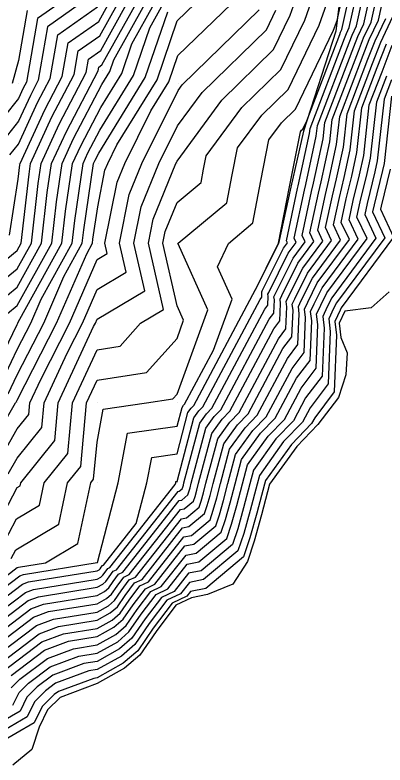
# Model space of a CAD drawing. Extents: x 2188792 to 2191981, y 386090 to 389710.
# Drawn here: x 2189429.8 to 2189476.1, y 386864.7 to 386958.7 of the extents above; entities that cross this region are included whole.
import ezdxf

# ---------------------------------------------------------------- set-up
doc = ezdxf.new("R2010")
doc.units = 0
for name, color, linetype in [('DTM Contours Major', 7, 'Continuous'), ('DTM Contours Minor', 7, 'Continuous'), ('Exist DTM QL2 LIDAR Elevation Point', 7, 'Continuous'), ('PH Exist DTM Breakline', 7, 'Continuous')]:
    doc.layers.add(name, color=color, linetype=linetype)

msp = doc.modelspace()

# ---------------------------------------------------------------- linework, layer by layer
at = {"layer": 'DTM Contours Major'}
for points in [[(2189420.718, 386879.796), (2189430.729, 386887.398), (2189431.462, 386887.672), (2189440.056, 386889.058), (2189440.29, 386889.189), (2189440.419, 386889.301), (2189440.559, 386889.504), (2189440.729, 386889.73), (2189440.862, 386889.792), (2189444.955, 386894.995), (2189446.289, 386900.095), (2189446.885, 386903.265), (2189450.055, 386903.722), (2189451.427, 386908.89), (2189451.83, 386909.452), (2189452.144, 386909.775), (2189459.9, 386924.313), (2189459.906, 386924.321), (2189459.907, 386924.34), (2189459.907, 386924.344), (2189459.908, 386924.348), (2189462.522, 386929.6), (2189462.749, 386930.091), (2189462.759, 386930.099), (2189464.144, 386937.163), (2189465.497, 386944.065), (2189465.635, 386944.253), (2189465.787, 386944.401), (2189466.285, 386945.432), (2189470.43, 386956.255), (2189470.54, 386956.543), (2189470.706, 386956.891), (2189473.1, 386967.78)], [(2189426.09, 386877.394), (2189432.449, 386882.223), (2189434.604, 386883.027), (2189440.062, 386883.907), (2189441.459, 386884.689), (2189442.232, 386885.358), (2189443.064, 386886.572), (2189444.08, 386887.917), (2189444.874, 386888.291), (2189450.619, 386895.593), (2189451.252, 386895.722), (2189452.807, 386897.022), (2189453.073, 386897.809), (2189453.353, 386898.841), (2189453.674, 386900.037), (2189455.154, 386905.614), (2189456.653, 386907.701), (2189457.817, 386908.901), (2189462.744, 386918.136), (2189463.687, 386919.384), (2189463.798, 386922.132), (2189463.72, 386922.791), (2189463.973, 386923.339), (2189465.789, 386926.988), (2189468.304, 386930.386), (2189467.673, 386931.736), (2189468.634, 386936.211), (2189469.071, 386937.988), (2189470.036, 386942.483), (2189470.416, 386945.965), (2189473.366, 386953.669), (2189474.126, 386955.646), (2189475.267, 386958.045), (2189476.787, 386964.961)], [(2189425.079, 386925.159), (2189430.054, 386929.207), (2189430.547, 386930.098), (2189431.528, 386938.774), (2189431.726, 386940.115), (2189434.403, 386945.923), (2189437.185, 386951.239), (2189437.694, 386954.197), (2189440.389, 386956.081), (2189442.586, 386960.044)], [(2189426.762, 386893.223), (2189430.041, 386899.491), (2189430.427, 386899.721), (2189430.507, 386900.095), (2189434.748, 386905.402), (2189435.184, 386910.096), (2189439.621, 386919.664), (2189439.843, 386920.097), (2189440.054, 386920.586), (2189446.012, 386924.141), (2189444.665, 386930.098), (2189445.565, 386934.668), (2189447.774, 386940.103), (2189450.129, 386944.832), (2189453.186, 386948.985), (2189461.238, 386956.862), (2189462.411, 386959.289)], [(2189427.872, 386912.278), (2189430.054, 386916.779), (2189431.749, 386920.097), (2189433.044, 386923.088), (2189436.923, 386930.098), (2189437.246, 386932.956), (2189438.3, 386940.115), (2189438.903, 386941.423), (2189440.389, 386944.264), (2189444.606, 386951.115), (2189446.662, 386957.089), (2189448.325, 386960.088)], [(2189431.289, 386959.264), (2189430.21, 386952.998), (2189429.425, 386950.116)], [(2189429.512, 386872.239), (2189430.275, 386873.822), (2189431.462, 386874.992), (2189434.169, 386877.048), (2189437.745, 386878.382), (2189440.068, 386878.756), (2189442.629, 386880.19), (2189444.044, 386881.415), (2189445.57, 386883.64), (2189447.432, 386886.104), (2189448.887, 386886.79), (2189451.332, 386889.898), (2189452.766, 386890.191), (2189456.287, 386893.135), (2189456.889, 386894.917), (2189457.524, 386897.254), (2189458.251, 386899.964), (2189458.881, 386902.338), (2189461.475, 386905.949), (2189463.49, 386908.028), (2189465.587, 386911.958), (2189467.468, 386914.447), (2189467.69, 386919.924), (2189467.534, 386921.238), (2189468.037, 386922.331), (2189468.81, 386923.884), (2189473.842, 386930.682), (2189472.58, 386933.381), (2189472.989, 386935.286), (2189473.868, 386938.858), (2189474.279, 386940.771), (2189475.047, 386947.803), (2189476.303, 386951.082)]]:
    msp.add_lwpolyline(points, dxfattribs=at)
at = {"layer": 'DTM Contours Minor'}
for points in [[(2189421.951, 386882.028), (2189430.385, 386888.434), (2189430.834, 386888.601), (2189440.054, 386890.088), (2189440.056, 386890.089), (2189440.057, 386890.09), (2189440.057, 386890.091), (2189440.058, 386890.092), (2189440.059, 386890.092), (2189440.084, 386890.124), (2189442.691, 386900.095), (2189443.858, 386906.293), (2189450.055, 386907.185), (2189450.682, 386909.545), (2189450.866, 386909.802), (2189451.009, 386909.949), (2189454.627, 386916.73), (2189456.95, 386923.085), (2189455.114, 386927.141), (2189456.481, 386930.094), (2189459.526, 386932.643), (2189460.559, 386937.91), (2189461.568, 386943.056), (2189463.145, 386945.199), (2189464.877, 386946.893), (2189469.66, 386956.789), (2189470.093, 386958.021), (2189472.362, 386968.344)], [(2189421.793, 386879.315), (2189431.073, 386886.363), (2189432.091, 386886.743), (2189440.057, 386888.028), (2189440.524, 386888.289), (2189440.782, 386888.512), (2189441.06, 386888.918), (2189441.399, 386889.367), (2189441.664, 386889.492), (2189449.826, 386899.866), (2189449.886, 386900.095), (2189449.913, 386900.238), (2189450.055, 386900.258), (2189452.173, 386908.235), (2189452.795, 386909.101), (2189453.278, 386909.6), (2189460.469, 386923.077), (2189460.663, 386923.334), (2189460.685, 386923.898), (2189460.669, 386924.034), (2189460.721, 386924.146), (2189463.371, 386929.472), (2189463.873, 386930.15), (2189463.747, 386930.419), (2189465.149, 386936.95), (2189465.233, 386937.292), (2189466.641, 386943.852), (2189466.711, 386944.494), (2189471.017, 386955.738), (2189471.257, 386956.363), (2189471.618, 386957.122), (2189473.837, 386967.216)], [(2189426.939, 386887.113), (2189430.041, 386889.469), (2189430.206, 386889.53), (2189433.611, 386890.079), (2189437.659, 386892.49), (2189439.274, 386900.095), (2189439.62, 386900.529), (2189440.054, 386905.201), (2189440.83, 386909.321), (2189446.217, 386910.096), (2189449.529, 386910.623), (2189450.055, 386911.21), (2189453.917, 386921.77), (2189450.179, 386930.026), (2189450.213, 386930.098), (2189456.294, 386935.188), (2189456.974, 386938.657), (2189457.639, 386942.047), (2189460.656, 386946.146), (2189463.967, 386949.385), (2189467.847, 386957.414), (2189471.182, 386966.892)], [(2189429.308, 386890.616), (2189429.875, 386891.701), (2189435.248, 386894.901), (2189436.351, 386900.095), (2189437.996, 386902.153), (2189438.734, 386910.096), (2189440.054, 386912.943), (2189446.227, 386913.925), (2189450.055, 386918.191), (2189450.884, 386920.456), (2189450.055, 386922.285), (2189448.289, 386930.098), (2189448.584, 386931.596), (2189450.055, 386935.216), (2189453.062, 386937.732), (2189453.39, 386939.404), (2189453.71, 386941.038), (2189458.166, 386947.092), (2189463.058, 386951.878), (2189466.035, 386958.039), (2189469.32, 386967.375)], [(2189422.867, 386878.835), (2189431.417, 386885.328), (2189432.719, 386885.814), (2189440.058, 386886.998), (2189440.758, 386887.389), (2189441.144, 386887.724), (2189441.561, 386888.332), (2189442.069, 386889.004), (2189442.467, 386889.192), (2189450.191, 386899.01), (2189450.344, 386899.041), (2189450.719, 386899.354), (2189450.783, 386899.544), (2189450.85, 386899.793), (2189450.928, 386900.081), (2189452.918, 386907.58), (2189453.759, 386908.751), (2189454.413, 386909.425), (2189461.037, 386921.842), (2189461.419, 386922.346), (2189461.464, 386923.457), (2189461.432, 386923.723), (2189461.534, 386923.944), (2189463.976, 386928.851), (2189464.981, 386930.209), (2189464.729, 386930.748), (2189466.02, 386936.766), (2189466.193, 386937.466), (2189467.49, 386943.51), (2189467.637, 386944.862), (2189471.604, 386955.221), (2189471.975, 386956.184), (2189472.53, 386957.353), (2189474.575, 386966.652)], [(2189423.941, 386878.355), (2189431.761, 386884.293), (2189433.347, 386884.885), (2189440.059, 386885.967), (2189440.991, 386886.489), (2189441.507, 386886.935), (2189442.062, 386887.745), (2189442.74, 386888.642), (2189443.269, 386888.892), (2189450.334, 386897.871), (2189450.647, 386897.935), (2189451.415, 386898.577), (2189451.546, 386898.966), (2189451.685, 386899.475), (2189451.843, 386900.067), (2189453.664, 386906.924), (2189454.724, 386908.401), (2189455.548, 386909.251), (2189461.606, 386920.607), (2189462.175, 386921.359), (2189462.242, 386923.015), (2189462.195, 386923.412), (2189462.347, 386923.743), (2189464.58, 386928.23), (2189466.088, 386930.268), (2189465.71, 386931.077), (2189466.891, 386936.581), (2189467.152, 386937.64), (2189468.338, 386943.168), (2189468.564, 386945.229), (2189472.192, 386954.703), (2189472.692, 386956.005), (2189473.443, 386957.584), (2189475.312, 386966.089)], [(2189425.016, 386877.874), (2189432.105, 386883.258), (2189433.975, 386883.956), (2189440.061, 386884.937), (2189441.225, 386885.589), (2189441.869, 386886.147), (2189442.563, 386887.159), (2189443.41, 386888.279), (2189444.072, 386888.591), (2189450.476, 386896.732), (2189450.95, 386896.828), (2189452.111, 386897.8), (2189452.309, 386898.387), (2189452.519, 386899.158), (2189452.759, 386900.052), (2189454.409, 386906.269), (2189455.688, 386908.051), (2189456.682, 386909.076), (2189462.175, 386919.371), (2189462.931, 386920.372), (2189463.02, 386922.574), (2189462.958, 386923.102), (2189463.16, 386923.541), (2189465.184, 386927.609), (2189467.196, 386930.327), (2189466.691, 386931.406), (2189467.763, 386936.396), (2189468.112, 386937.814), (2189469.187, 386942.825), (2189469.49, 386945.597), (2189472.779, 386954.186), (2189473.409, 386955.825), (2189474.355, 386957.814), (2189476.05, 386965.525)], [(2189428.035, 386891.92), (2189429.958, 386895.596), (2189432.838, 386897.311), (2189433.429, 386900.095), (2189436.372, 386903.778), (2189436.959, 386910.096), (2189440.054, 386916.771), (2189442.924, 386917.227), (2189445.5, 386920.097), (2189448.353, 386921.799), (2189446.477, 386930.098), (2189447.074, 386933.132), (2189449.906, 386940.099), (2189450.06, 386940.408), (2189455.676, 386948.039), (2189462.148, 386954.37), (2189464.223, 386958.664), (2189466.512, 386965.17)], [(2189426.24, 386903.909), (2189429.821, 386910.096), (2189429.94, 386910.21), (2189430.054, 386910.444), (2189434.987, 386920.097), (2189438.753, 386928.797), (2189439.473, 386930.098), (2189439.533, 386930.629), (2189440.126, 386934.653), (2189441.036, 386939.276), (2189441.377, 386940.113), (2189442.535, 386942.44), (2189447.553, 386950.59), (2189450.089, 386957.96), (2189452.302, 386960.101)], [(2189426.338, 386923.878), (2189430.054, 386926.902), (2189431.822, 386930.098), (2189432.672, 386937.61), (2189433.041, 386940.115), (2189435.303, 386945.023), (2189438.682, 386951.481), (2189438.975, 386953.183), (2189440.527, 386954.268), (2189443.734, 386960.053)], [(2189435.174, 386960.071), (2189432.57, 386958.25), (2189431.197, 386950.275), (2189430.803, 386949.523), (2189430.21, 386948.236), (2189426.583, 386943.743)], [(2189426.838, 386913.312), (2189430.054, 386919.946), (2189430.131, 386920.097), (2189430.189, 386920.233), (2189435.647, 386930.098), (2189436.102, 386934.119), (2189436.985, 386940.115), (2189438.003, 386942.323), (2189440.512, 386947.119), (2189443.133, 386951.377), (2189444.411, 386955.09), (2189447.178, 386960.079)], [(2189427.581, 386902.568), (2189430.054, 386906.841), (2189431.499, 386908.65), (2189431.634, 386910.096), (2189433, 386913.043), (2189436.605, 386920.097), (2189440.054, 386928.064), (2189441.329, 386928.824), (2189441.04, 386930.098), (2189442.546, 386937.74), (2189443.509, 386940.11), (2189446.787, 386946.692), (2189449.026, 386950.328), (2189450.157, 386953.615), (2189456.862, 386960.101)], [(2189427.596, 386922.598), (2189430.054, 386924.597), (2189433.097, 386930.098), (2189433.815, 386936.447), (2189434.355, 386940.115), (2189436.203, 386944.123), (2189440.179, 386951.722), (2189440.256, 386952.17), (2189440.664, 386952.456), (2189444.882, 386960.062)], [(2189437.868, 386960.046), (2189433.851, 386957.237), (2189432.694, 386950.516), (2189431.703, 386948.623), (2189430.21, 386945.384), (2189427.857, 386942.469)], [(2189428.855, 386921.317), (2189430.054, 386922.292), (2189434.372, 386930.098), (2189434.959, 386935.283), (2189435.67, 386940.115), (2189437.103, 386943.223), (2189440.635, 386949.973), (2189441.66, 386951.639), (2189442.16, 386953.092), (2189446.03, 386960.07)], [(2189428.921, 386901.228), (2189430.054, 386903.185), (2189433.124, 386907.026), (2189433.409, 386910.096), (2189436.311, 386916.353), (2189438.224, 386920.097), (2189440.054, 386924.325), (2189443.67, 386926.482), (2189442.853, 386930.098), (2189444.055, 386936.204), (2189445.642, 386940.106), (2189450.199, 386949.255), (2189450.697, 386949.932), (2189460.329, 386959.354)], [(2189429.068, 386931.101), (2189430.179, 386938.119), (2189430.385, 386939.938), (2189430.411, 386940.115), (2189433.503, 386946.823), (2189435.688, 386950.998), (2189436.413, 386955.21), (2189440.251, 386957.894), (2189441.438, 386960.036)], [(2189429.131, 386941.195), (2189430.21, 386942.532), (2189432.603, 386947.723), (2189434.191, 386950.757), (2189435.132, 386956.224), (2189440.113, 386959.706)], [(2189428.239, 386876.433), (2189433.137, 386880.153), (2189435.86, 386881.169), (2189440.064, 386881.847), (2189441.927, 386882.89), (2189442.957, 386883.781), (2189444.066, 386885.399), (2189445.421, 386887.192), (2189446.479, 386887.691), (2189450.904, 386893.315), (2189451.858, 386893.51), (2189454.199, 386895.467), (2189454.599, 386896.652), (2189455.021, 386898.206), (2189455.505, 386900.008), (2189456.645, 386904.303), (2189458.581, 386907), (2189460.086, 386908.552), (2189463.881, 386915.665), (2189465.199, 386917.409), (2189465.355, 386921.249), (2189465.246, 386922.17), (2189465.599, 386922.936), (2189466.997, 386925.746), (2189470.519, 386930.505), (2189469.636, 386932.394), (2189470.376, 386935.841), (2189470.99, 386938.336), (2189471.733, 386941.798), (2189472.268, 386946.7), (2189474.541, 386952.634), (2189475.561, 386955.288), (2189477.091, 386958.506)], [(2189428.906, 386911.244), (2189430.054, 386913.612), (2189433.368, 386920.097), (2189435.899, 386925.942), (2189438.198, 386930.098), (2189438.39, 386931.792), (2189439.615, 386940.115), (2189439.803, 386940.523), (2189440.267, 386941.409), (2189446.079, 386950.852), (2189448.914, 386959.087)], [(2189427.165, 386876.914), (2189432.793, 386881.188), (2189435.232, 386882.098), (2189440.063, 386882.877), (2189441.693, 386883.789), (2189442.594, 386884.57), (2189443.565, 386885.986), (2189444.75, 386887.554), (2189445.677, 386887.991), (2189450.762, 386894.454), (2189451.555, 386894.616), (2189453.503, 386896.245), (2189453.836, 386897.23), (2189454.187, 386898.523), (2189454.59, 386900.023), (2189455.9, 386904.959), (2189457.617, 386907.35), (2189458.951, 386908.727), (2189463.312, 386916.9), (2189464.443, 386918.397), (2189464.577, 386921.69), (2189464.483, 386922.48), (2189464.786, 386923.138), (2189466.393, 386926.367), (2189469.411, 386930.446), (2189468.654, 386932.065), (2189469.505, 386936.026), (2189470.03, 386938.162), (2189470.884, 386942.141), (2189471.342, 386946.332), (2189473.954, 386953.151), (2189474.844, 386955.467), (2189476.179, 386958.276)], [(2189429.312, 386874.412), (2189430.388, 386875.472), (2189433.825, 386878.083), (2189437.117, 386879.311), (2189440.067, 386879.787), (2189442.395, 386881.09), (2189443.682, 386882.204), (2189445.069, 386884.227), (2189446.761, 386886.467), (2189448.084, 386887.09), (2189451.189, 386891.037), (2189452.464, 386891.297), (2189455.591, 386893.913), (2189456.126, 386895.495), (2189456.69, 386897.571), (2189457.336, 386899.979), (2189458.136, 386902.993), (2189460.51, 386906.3), (2189462.355, 386908.202), (2189465.018, 386913.194), (2189466.712, 386915.434), (2189466.911, 386920.366), (2189466.771, 386921.548), (2189467.225, 386922.532), (2189468.206, 386924.505), (2189472.734, 386930.623), (2189471.599, 386933.052), (2189472.118, 386935.471), (2189472.909, 386938.684), (2189473.43, 386941.114), (2189474.121, 386947.435), (2189475.716, 386951.599), (2189476.995, 386954.929)], [(2189429.313, 386875.953), (2189433.481, 386879.118), (2189436.488, 386880.24), (2189440.066, 386880.817), (2189442.161, 386881.99), (2189443.319, 386882.992), (2189444.568, 386884.813), (2189446.091, 386886.829), (2189447.282, 386887.39), (2189451.047, 386892.176), (2189452.161, 386892.403), (2189454.895, 386894.69), (2189455.362, 386896.073), (2189455.856, 386897.889), (2189456.42, 386899.993), (2189457.391, 386903.648), (2189459.546, 386906.65), (2189461.221, 386908.377), (2189464.45, 386914.429), (2189465.956, 386916.422), (2189466.133, 386920.807), (2189466.009, 386921.859), (2189466.412, 386922.734), (2189467.602, 386925.126), (2189471.627, 386930.564), (2189470.617, 386932.723), (2189471.247, 386935.656), (2189471.949, 386938.51), (2189472.582, 386941.456), (2189473.195, 386947.068), (2189475.128, 386952.117), (2189476.278, 386955.108)], [(2189476.89, 386950.565), (2189475.973, 386948.171), (2189475.127, 386940.429), (2189474.828, 386939.032), (2189473.86, 386935.101), (2189473.562, 386933.711), (2189474.95, 386930.741), (2189469.415, 386923.263), (2189468.85, 386922.129), (2189468.297, 386920.927), (2189468.468, 386919.482), (2189468.224, 386913.46), (2189466.156, 386910.723), (2189464.625, 386907.853), (2189462.439, 386905.599), (2189459.627, 386901.682), (2189459.167, 386899.949), (2189458.358, 386896.937), (2189457.652, 386894.338), (2189456.983, 386892.358), (2189453.069, 386889.085), (2189451.475, 386888.759), (2189449.689, 386886.49), (2189448.102, 386885.742), (2189446.071, 386883.054), (2189444.407, 386880.627), (2189442.863, 386879.29), (2189440.069, 386877.726), (2189438.373, 386877.453), (2189434.513, 386876.013), (2189432.537, 386874.512), (2189431.237, 386873.231), (2189430.403, 386871.5), (2189424.471, 386868.065)], [(2189476.899, 386948.538), (2189475.976, 386940.087), (2189475.787, 386939.206), (2189474.731, 386934.917), (2189474.543, 386934.04), (2189476.057, 386930.801), (2189470.019, 386922.642), (2189469.663, 386921.927), (2189469.06, 386920.616), (2189469.246, 386919.041), (2189468.98, 386912.472), (2189466.724, 386909.488), (2189465.759, 386907.678), (2189463.403, 386905.249), (2189460.372, 386901.027), (2189460.082, 386899.935), (2189459.192, 386896.619), (2189458.415, 386893.76), (2189457.679, 386891.58), (2189453.372, 386887.978), (2189451.617, 386887.62), (2189450.492, 386886.189), (2189448.772, 386885.379), (2189446.572, 386882.467), (2189444.769, 386879.838), (2189443.097, 386878.39), (2189440.071, 386876.696), (2189439.001, 386876.524), (2189434.857, 386874.978), (2189433.611, 386874.031), (2189432.2, 386872.641), (2189431.294, 386870.76), (2189424.852, 386867.03)], [(2189476.747, 386939.38), (2189475.602, 386934.732), (2189475.524, 386934.369), (2189477.165, 386930.86), (2189470.623, 386922.021), (2189470.476, 386921.725), (2189469.822, 386920.306), (2189470.025, 386918.599), (2189469.736, 386911.485), (2189467.293, 386908.252), (2189466.894, 386907.504), (2189464.368, 386904.899), (2189461.118, 386900.372), (2189460.998, 386899.92), (2189460.027, 386896.302), (2189459.178, 386893.181), (2189458.375, 386890.803), (2189453.675, 386886.872), (2189451.76, 386886.481), (2189451.294, 386885.889), (2189449.443, 386885.017), (2189447.073, 386881.881), (2189445.132, 386879.049), (2189443.331, 386877.49), (2189440.072, 386875.666), (2189439.629, 386875.595), (2189435.201, 386873.942), (2189434.686, 386873.551), (2189433.162, 386872.05), (2189432.185, 386870.021), (2189425.232, 386865.995)]]:
    msp.add_lwpolyline(points, dxfattribs=at)
at = {"layer": 'Exist DTM QL2 LIDAR Elevation Point'}
for p, q in [((2189440.714, 386951.808), (2189440.714, 386951.808)), ((2189430.21, 386950.116), (2189430.21, 386950.116)), ((2189450.212, 386950.116), (2189450.212, 386950.116)), ((2189430.21, 386940.115), (2189430.21, 386940.115)), ((2189440.211, 386940.115), (2189440.211, 386940.115)), ((2189450.055, 386940.099), (2189450.055, 386940.099)), ((2189430.054, 386930.098), (2189430.054, 386930.098)), ((2189440.054, 386930.098), (2189440.054, 386930.098)), ((2189450.055, 386930.098), (2189450.055, 386930.098)), ((2189430.054, 386920.097), (2189430.054, 386920.097)), ((2189440.054, 386920.097), (2189440.054, 386920.097)), ((2189450.055, 386920.097), (2189450.055, 386920.097)), ((2189430.054, 386910.096), (2189430.054, 386910.096)), ((2189440.054, 386910.096), (2189440.054, 386910.096)), ((2189450.055, 386910.096), (2189450.055, 386910.096)), ((2189430.054, 386900.095), (2189430.054, 386900.095)), ((2189440.054, 386900.095), (2189440.054, 386900.095)), ((2189450.055, 386900.095), (2189450.055, 386900.095)), ((2189429.841, 386890.071), (2189429.841, 386890.071)), ((2189440.054, 386890.094), (2189440.054, 386890.094))]:
    msp.add_line(p, q, dxfattribs=at)
at = {"layer": 'PH Exist DTM Breakline'}
for points in [[(2189481.214, 387037.667), (2189474.881, 387030.28), (2189474.165, 387025.746), (2189473.972, 387024.803), (2189473.493, 387024.331), (2189472.84, 387023.762), (2189472.152, 387023.268), (2189469.933, 387020.24), (2189468.01, 387013.338), (2189468.312, 387006.614), (2189468.614, 386999.89), (2189469.631, 386990.601), (2189470.648, 386981.312), (2189471.446, 386969.044), (2189469.93, 386956.695), (2189465.874, 386944.162), (2189464.321, 386937.126), (2189462.769, 386930.091), (2189459.881, 386924.355)], [(2189476.604, 386924.007), (2189474.357, 386922.005), (2189471.05, 386921.583), (2189470.361, 386920.086), (2189470.574, 386918.288), (2189471.354, 386916.363), (2189471.189, 386913.628), (2189470.27, 386910.788), (2189467.694, 386907.38), (2189465.048, 386904.652), (2189461.643, 386899.91), (2189460.615, 386896.078), (2189459.717, 386892.773), (2189458.866, 386890.254), (2189457.057, 386887.387), (2189453.888, 386886.092), (2189451.86, 386885.677), (2189449.915, 386884.761), (2189447.427, 386881.467), (2189445.387, 386878.493), (2189443.496, 386876.855), (2189440.073, 386874.939), (2189435.444, 386873.212), (2189433.842, 386871.633), (2189432.813, 386869.499), (2189431.862, 386866.673), (2189429.491, 386864.739)]]:
    msp.add_lwpolyline(points, dxfattribs=at)

doc.saveas('drawing.dxf')
